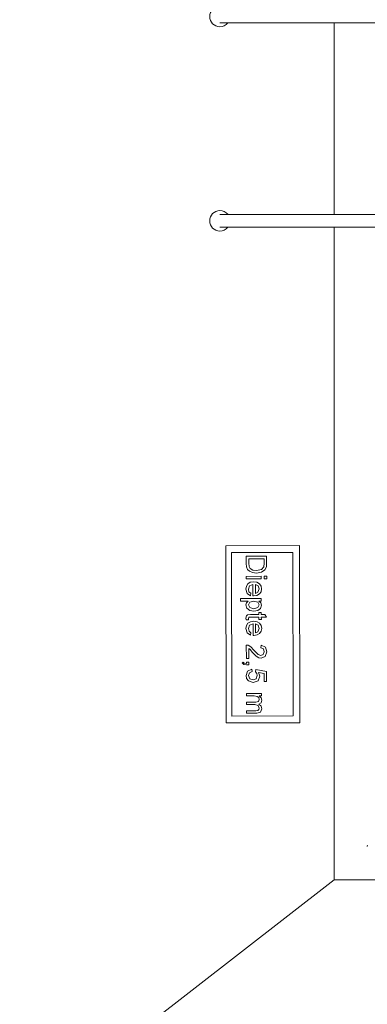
# Model space of a CAD drawing. Header units: millimetres. Extents: x 2016 to 102618, y -16590 to 68005.
# Tile 275 of 654: x 67062 to 68083, y 35419 to 38311. Entities that reach past the tile are written whole.
import ezdxf

# ---------------------------------------------------------------- set-up
doc = ezdxf.new("R2010")
doc.units = ezdxf.units.MM
for name, color, linetype, lineweight in [('A-FLOR', 192, 'Continuous', 13), ('A-GENM', 13, 'Continuous', 13), ('Q-SPCQ', 91, 'Continuous', 13)]:
    doc.layers.add(name, color=color, linetype=linetype, lineweight=lineweight)

# ---------------------------------------------------------------- blocks, each defined once
blk = doc.blocks.new('43_VCS_SE_goot_rooster_schuin - 28_VCS_RVS wand-gootrooster 25000mm-4108942-00 Begane grond')
at = {"layer": 'Q-SPCQ'}
for p, q in [((-10915.6, -144.1), (-10917.3, -145.8)), ((-10917.3, -145.8), (-10917.3, -147.1))]:
    blk.add_line(p, q, dxfattribs=at)
blk = doc.blocks.new('72_VCS_SE_basintrap - basintrap-V274-00 Begane grond')
at = {"layer": 'A-GENM', "lineweight": 5}
for p, q in [((372, 0), (-372, 0)), ((-319, -49.6), (-319, -387.1)), ((-319, -49.6), (-318.7, -52.2)), ((-281.3, -52.2), (-281, -49.6)), ((-281, -387.1), (-281, -49.6)), ((281, -39.7), (281, -385.1)), ((319, -385.1), (319, -39.7)), ((-319, -127.9), (-319, -466.5)), ((-281, -466.5), (-281, -127.9)), ((281, -126.8), (281, -466)), ((319, -466), (319, -126.8)), ((-319, -466.5), (-319, -747.6)), ((-281, -747.6), (-281, -466.5)), ((281, -466), (281, -750)), ((319, -750), (319, -466)), ((-319, -747.6), (-319, -831)), ((-281, -797.3), (-281, -747.6)), ((281, -750), (281, -831)), ((319, -798.6), (319, -750))]:
    blk.add_line(p, q, dxfattribs=at)
at = {"layer": 'A-GENM', "lineweight": 5, "flags": 128}
for points in [[(-319, -28.5), (-319, -27.7), (-318.9, -26.9), (-318.9, -26.2), (-318.8, -25.4), (-318.6, -24.7), (-318.5, -23.9), (-318.3, -23.2), (-318, -22.5), (-317.8, -21.8), (-317.5, -21.1), (-317.2, -20.4), (-316.9, -19.7), (-316.5, -19), (-316.1, -18.4), (-315.7, -17.7), (-315.2, -17.1), (-314.8, -16.5), (-314.3, -15.9), (-313.8, -15.4), (-313.2, -14.8), (-312.7, -14.3), (-312.1, -13.8), (-311.5, -13.3), (-310.9, -12.9), (-310.3, -12.5), (-309.6, -12.1), (-309, -11.7), (-308.3, -11.4), (-307.6, -11), (-306.9, -10.7), (-306.2, -10.5), (-305.4, -10.3), (-304.7, -10), (-304, -9.9), (-303.2, -9.7), (-302.5, -9.6), (-301.7, -9.5), (-301, -9.5), (-300.2, -9.5), (-300, -9.5)], [(-319, -127.9), (-319, -123.9), (-319, -119.9), (-319, -116), (-319, -112), (-319, -108.1), (-319, -104.2), (-319, -100.4), (-319, -96.6), (-319, -92.8), (-319, -89.2), (-319, -85.5), (-319, -82), (-319, -78.5), (-319, -75.1), (-319, -71.7), (-319, -68.5), (-319, -65.4), (-319, -62.3), (-319, -59.4), (-319, -56.6), (-319, -53.8), (-319, -51.2), (-319, -48.8), (-319, -46.4), (-319, -44.2), (-319, -42.1), (-319, -40.2), (-319, -38.4), (-319, -36.7), (-319, -35.2), (-319, -33.8), (-319, -32.6), (-319, -31.6), (-319, -30.7), (-319, -29.9), (-319, -29.3), (-319, -28.9), (-319, -28.6), (-319, -28.5), (-319, -28.5)], [(-319, -28.5), (-319, -28.5), (-319, -28.8), (-319, -29.2), (-319, -29.7), (-319, -30.4), (-319, -31.3), (-319, -32.3), (-319, -33.5), (-319, -34.8), (-319, -36.3), (-319, -37.9), (-319, -39.7), (-319, -41.6), (-319, -43.6), (-319, -45.8), (-319, -48.1), (-319, -49.6)], [(-300, -9.5), (-299.2, -9.5), (-298.5, -9.5), (-297.7, -9.6), (-297, -9.7), (-296.2, -9.8), (-295.5, -10), (-294.7, -10.2), (-294, -10.4), (-293.3, -10.7), (-292.6, -11), (-291.9, -11.3), (-291.2, -11.6), (-290.6, -12), (-289.9, -12.4), (-289.3, -12.8), (-288.7, -13.2), (-288.1, -13.7), (-287.5, -14.2), (-286.9, -14.7), (-286.4, -15.2), (-285.9, -15.8), (-285.4, -16.3), (-284.9, -16.9), (-284.4, -17.6), (-284, -18.2), (-283.6, -18.8), (-283.2, -19.5), (-282.9, -20.2), (-282.6, -20.9), (-282.3, -21.6), (-282, -22.3), (-281.8, -23), (-281.6, -23.7), (-281.4, -24.5), (-281.3, -25.2), (-281.2, -26), (-281.1, -26.7), (-281, -27.5), (-281, -28.2), (-281, -28.5)], [(-281, -49.6), (-281, -47.2), (-281, -45), (-281, -42.8), (-281, -40.8), (-281, -39), (-281, -37.3), (-281, -35.7), (-281, -34.3), (-281, -33), (-281, -31.9), (-281, -31), (-281, -30.1), (-281, -29.5), (-281, -29), (-281, -28.7), (-281, -28.5), (-281, -28.5)], [(-281, -28.5), (-281, -28.5), (-281, -28.8), (-281, -29.2), (-281, -29.7), (-281, -30.4), (-281, -31.3), (-281, -32.3), (-281, -33.5), (-281, -34.8), (-281, -36.3), (-281, -37.9), (-281, -39.7), (-281, -41.6), (-281, -43.6), (-281, -45.8), (-281, -48.1), (-281, -50.6), (-281, -53.1), (-281, -55.8), (-281, -58.6), (-281, -61.5), (-281, -64.5), (-281, -67.6), (-281, -70.8), (-281, -74.2), (-281, -77.5), (-281, -81), (-281, -84.6), (-281, -88.2), (-281, -91.8), (-281, -95.6), (-281, -99.4), (-281, -103.2), (-281, -107.1), (-281, -111), (-281, -114.9), (-281, -118.8), (-281, -122.8), (-281, -126.8), (-281, -127.9)], [(281, -26.8), (281, -26), (281.1, -25.3), (281.1, -24.5), (281.2, -23.8), (281.4, -23), (281.5, -22.3), (281.7, -21.5), (282, -20.8), (282.2, -20.1), (282.5, -19.4), (282.8, -18.7), (283.1, -18), (283.5, -17.4), (283.9, -16.7), (284.3, -16.1), (284.8, -15.5), (285.2, -14.9), (285.7, -14.3), (286.2, -13.7), (286.8, -13.2), (287.3, -12.6), (287.9, -12.2), (288.5, -11.7), (289.1, -11.2), (289.7, -10.8), (290.4, -10.4), (291, -10), (291.7, -9.7), (292.4, -9.4), (293.1, -9.1), (293.8, -8.8), (294.6, -8.6), (295.3, -8.4), (296, -8.2), (296.8, -8.1), (297.5, -8), (298.3, -7.9), (299, -7.8), (299.8, -7.8), (300, -7.8)], [(281, -126.8), (281, -122.8), (281, -118.8), (281, -114.8), (281, -110.9), (281, -106.9), (281, -103), (281, -99.2), (281, -95.3), (281, -91.6), (281, -87.9), (281, -84.2), (281, -80.6), (281, -77.1), (281, -73.7), (281, -70.3), (281, -67.1), (281, -63.9), (281, -60.9), (281, -57.9), (281, -55.1), (281, -52.3), (281, -49.7), (281, -47.2), (281, -44.9), (281, -42.7), (281, -40.6), (281, -38.6), (281, -36.8), (281, -35.1), (281, -33.6), (281, -32.2), (281, -31), (281, -29.9), (281, -29), (281, -28.3), (281, -27.7), (281, -27.2), (281, -26.9), (281, -26.8), (281, -26.8)], [(281, -26.8), (281, -26.9), (281, -27.1), (281, -27.5), (281, -28.1), (281, -28.8), (281, -29.7), (281, -30.7), (281, -31.9), (281, -33.2), (281, -34.7), (281, -36.3), (281, -38.1), (281, -39.7)], [(300, -7.8), (300.8, -7.8), (301.5, -7.9), (302.3, -7.9), (303, -8), (303.8, -8.2), (304.5, -8.3), (305.3, -8.5), (306, -8.8), (306.7, -9), (307.4, -9.3), (308.1, -9.6), (308.8, -9.9), (309.4, -10.3), (310.1, -10.7), (310.7, -11.1), (311.3, -11.6), (311.9, -12), (312.5, -12.5), (313.1, -13), (313.6, -13.6), (314.1, -14.1), (314.6, -14.7), (315.1, -15.3), (315.6, -15.9), (316, -16.5), (316.4, -17.2), (316.8, -17.8), (317.1, -18.5), (317.4, -19.2), (317.7, -19.9), (318, -20.6), (318.2, -21.4), (318.4, -22.1), (318.6, -22.8), (318.7, -23.6), (318.8, -24.3), (318.9, -25.1), (319, -25.8), (319, -26.6), (319, -26.8)], [(319, -39.7), (319, -37.8), (319, -36.1), (319, -34.4), (319, -33), (319, -31.7), (319, -30.5), (319, -29.5), (319, -28.7), (319, -28), (319, -27.4), (319, -27.1), (319, -26.9), (319, -26.8)], [(319, -26.8), (319, -26.9), (319, -27.1), (319, -27.5), (319, -28.1), (319, -28.8), (319, -29.7), (319, -30.7), (319, -31.9), (319, -33.2), (319, -34.7), (319, -36.3), (319, -38.1), (319, -40), (319, -42.1), (319, -44.3), (319, -46.6), (319, -49), (319, -51.6), (319, -54.3), (319, -57.1), (319, -60.1), (319, -63.1), (319, -66.2), (319, -69.4), (319, -72.8), (319, -76.2), (319, -79.7), (319, -83.2), (319, -86.9), (319, -90.6), (319, -94.3), (319, -98.1), (319, -102), (319, -105.9), (319, -109.8), (319, -113.8), (319, -117.7), (319, -121.7), (319, -125.7), (319, -126.8)], [(-300, -34.6), (-306.5, -35.5), (-312.2, -38.1), (-316.5, -42.1), (-318.7, -47), (-319, -49.6)], [(-281, -49.6), (-281.3, -47), (-283.5, -42.1), (-287.8, -38.1), (-293.5, -35.5), (-300, -34.6)], [(-319, -387.1), (-319, -389.6), (-319, -392.3), (-319, -395), (-319, -397.9), (-319, -400.8), (-319, -403.9), (-319, -407.1), (-319, -410.3), (-319, -413.7), (-319, -417.1), (-319, -420.6), (-319, -424.2), (-319, -427.9), (-319, -431.6), (-319, -435.4), (-319, -439.2), (-319, -443.1), (-319, -447), (-319, -450.9), (-319, -454.9), (-319, -458.8), (-319, -462.8), (-319, -466.5)], [(-281, -466.5), (-281, -462.5), (-281, -458.5), (-281, -454.5), (-281, -450.6), (-281, -446.6), (-281, -442.7), (-281, -438.9), (-281, -435), (-281, -431.3), (-281, -427.6), (-281, -423.9), (-281, -420.3), (-281, -416.8), (-281, -413.4), (-281, -410), (-281, -406.8), (-281, -403.6), (-281, -400.6), (-281, -397.6), (-281, -394.8), (-281, -392), (-281, -389.4), (-281, -387.1)], [(281, -385.1), (281, -387.5), (281, -390), (281, -392.7), (281, -395.4), (281, -398.3), (281, -401.3), (281, -404.4), (281, -407.6), (281, -410.9), (281, -414.3), (281, -417.8), (281, -421.3), (281, -424.9), (281, -428.6), (281, -432.4), (281, -436.1), (281, -440), (281, -443.9), (281, -447.8), (281, -451.7), (281, -455.7), (281, -459.7), (281, -463.7), (281, -466)], [(319, -466), (319, -462), (319, -458), (319, -454), (319, -450.1), (319, -446.1), (319, -442.2), (319, -438.4), (319, -434.5), (319, -430.8), (319, -427.1), (319, -423.4), (319, -419.8), (319, -416.3), (319, -412.9), (319, -409.5), (319, -406.3), (319, -403.1), (319, -400.1), (319, -397.1), (319, -394.3), (319, -391.5), (319, -388.9), (319, -386.4), (319, -385.1)], [(-319, -747.6), (-319, -751.7), (-319, -755.8), (-319, -759.9), (-319, -763.9), (-319, -768), (-319, -772), (-319, -775.9), (-319, -779.8), (-319, -783.7), (-319, -787.5), (-319, -791.2), (-319, -794.9), (-319, -798.5), (-319, -802), (-319, -805.4), (-319, -808.8), (-319, -812), (-319, -815.1), (-319, -818.2), (-319, -821.1), (-319, -823.9), (-319, -826.5), (-319, -829.1), (-319, -831.5), (-319, -833.8), (-319, -835.9), (-319, -837.9), (-319, -839.8), (-319, -841.5), (-319, -843), (-319, -844.4), (-319, -845.7), (-319, -846.8), (-319, -847.7), (-319, -848.5), (-319, -849.1), (-319, -849.6), (-319, -849.9), (-319, -850), (-319, -850)], [(-281, -850), (-281, -849.9), (-281, -849.7), (-281, -849.3), (-281, -848.7), (-281, -848), (-281, -847.1), (-281, -846), (-281, -844.8), (-281, -843.4), (-281, -841.9), (-281, -840.2), (-281, -838.4), (-281, -836.5), (-281, -834.4), (-281, -832.1), (-281, -829.7), (-281, -827.2), (-281, -824.6), (-281, -821.8), (-281, -818.9), (-281, -816), (-281, -812.9), (-281, -809.6), (-281, -806.3), (-281, -802.9), (-281, -799.4), (-281, -795.9), (-281, -792.2), (-281, -788.5), (-281, -784.7), (-281, -780.9), (-281, -777), (-281, -773), (-281, -769), (-281, -765), (-281, -761), (-281, -756.9), (-281, -752.8), (-281, -748.7), (-281, -747.6)], [(281, -750), (281, -754), (281, -758), (281, -762), (281, -765.9), (281, -769.9), (281, -773.8), (281, -777.6), (281, -781.5), (281, -785.2), (281, -788.9), (281, -792.6), (281, -796.2), (281, -799.7), (281, -803.1), (281, -806.5), (281, -809.7), (281, -812.9), (281, -815.9), (281, -818.9), (281, -821.7), (281, -824.5), (281, -827.1), (281, -829.6), (281, -831.9), (281, -834.1), (281, -836.2), (281, -838.2), (281, -840), (281, -841.7), (281, -843.2), (281, -844.6), (281, -845.8), (281, -846.9), (281, -847.8), (281, -848.5), (281, -849.1), (281, -849.6), (281, -849.9), (281, -850), (281, -850)], [(319, -850), (319, -849.9), (319, -849.7), (319, -849.3), (319, -848.7), (319, -848), (319, -847.1), (319, -846.1), (319, -844.9), (319, -843.6), (319, -842.1), (319, -840.5), (319, -838.7), (319, -836.8), (319, -834.7), (319, -832.5), (319, -830.2), (319, -827.8), (319, -825.2), (319, -822.5), (319, -819.7), (319, -816.7), (319, -813.7), (319, -810.6), (319, -807.4), (319, -804), (319, -800.6), (319, -797.1), (319, -793.6), (319, -789.9), (319, -786.2), (319, -782.5), (319, -778.7), (319, -774.8), (319, -770.9), (319, -767), (319, -763), (319, -759.1), (319, -755.1), (319, -751.1), (319, -750)]]:
    blk.add_lwpolyline(points, dxfattribs=at)
at = {"layer": 'A-GENM', "lineweight": 5}
for points in [[(300, -23), (297.8, -23), (293.4, -23.7), (287.5, -26.7), (283.2, -31.2), (280.9, -36.7), (280.9, -40.7), (281.3, -42.6)], [(318.7, -42.6), (319.1, -40.7), (319.1, -36.8), (316.8, -31.2), (312.5, -26.7), (306.6, -23.7), (302.2, -23), (300, -23)]]:
    blk.add_open_spline(points, degree=3, dxfattribs=at)
for points, knots in [([(281.2, -387.1), (280.9, -385.5), (281, -382), (283.2, -376.8), (287.5, -372.4), (293.4, -369.5), (297.8, -368.9), (300, -368.9)], [0.459217, 0.459217, 0.459217, 0.459217, 0.5555556, 0.6666667, 0.7777778, 0.8888889, 1, 1, 1, 1]), ([(300, -368.9), (302.2, -368.9), (306.6, -369.5), (312.5, -372.4), (316.8, -376.8), (319.1, -382.1), (319.1, -385.9), (318.8, -387.6)], [0, 0, 0, 0, 0.1111111, 0.2222222, 0.3333333, 0.4444444, 0.5507056, 0.5507056, 0.5507056, 0.5507056])]:
    blk.add_open_spline(points, degree=3, knots=knots, dxfattribs=at)
at = {"layer": 'Q-SPCQ'}
for p, q in [((375, 0), (372, 0)), ((372, 0), (372, -35)), ((375, -35), (375, 0)), ((-372, 0), (-375, 0)), ((-375, 0), (-375, -35)), ((-372, -35), (-372, 0))]:
    blk.add_line(p, q, dxfattribs=at)
for centre, start, end in [((-300, -200), 129.2259, 180), ((-300, -200), 180, 230.3999), ((-300, -200), 0, 50.7729), ((-300, -200), 309.6001, 360), ((300, -200), 129.1469, 180), ((300, -200), 180, 230.3971), ((300, -200), 0, 50.8531), ((300, -200), 309.6029, 360), ((-300, -850), 129.6569, 180), ((-300, -850), 0, 50.3431), ((300, -850), 129.6569, 180), ((300, -850), 0, 50.3431), ((-300, -850), 180, 360), ((300, -850), 180, 360)]:
    blk.add_arc(centre, 30, start, end, dxfattribs=at)
blk = doc.blocks.new('71_VCS_SE_borden_diepte 2_5 - 71_VCS_SE_borden_diepte 2_5-4243086-00 Begane grond')
at = {"layer": 'Q-SPCQ'}
for p, q in [((67883.8, 36766.3), (67667.2, 36765.8)), ((67667.2, 36765.8), (67668.4, 36245.8)), ((67884.9, 36246.3), (67883.8, 36766.3)), ((67883.9, 36766.3), (67883.8, 36766.3)), ((67883.9, 36766.3), (67885, 36246.3)), ((67863.8, 36746.2), (67683.9, 36745.8)), ((67683.9, 36745.8), (67685, 36265.8)), ((67787.2, 36735.4), (67727, 36735.3)), ((67727, 36735.3), (67727, 36713.5)), ((67734.5, 36727.8), (67779.7, 36727.9)), ((67734.6, 36714.5), (67734.5, 36727.8)), ((67779.7, 36727.9), (67779.8, 36714.8)), ((67787.3, 36714.6), (67787.2, 36735.4)), ((67864.9, 36266.2), (67863.8, 36746.2)), ((67727, 36713.5), (67728.1, 36703.8)), ((67728.1, 36703.8), (67731.1, 36696.6)), ((67731.1, 36696.6), (67736.6, 36691.1)), ((67735.7, 36704.8), (67734.6, 36714.5)), ((67738.8, 36699.2), (67735.7, 36704.8)), ((67736.6, 36691.1), (67745.4, 36687)), ((67746.3, 36694.6), (67738.8, 36699.2)), ((67757.7, 36693), (67746.3, 36694.6)), ((67771.9, 36696.2), (67757.7, 36693)), ((67778.6, 36704.1), (67771.9, 36696.2)), ((67771.9, 36687.9), (67782.2, 36695)), ((67779.8, 36714.8), (67778.6, 36704.1)), ((67782.2, 36695), (67786.5, 36703.9)), ((67786.5, 36703.9), (67787.3, 36714.6)), ((67771.4, 36676.1), (67727.1, 36676)), ((67727.1, 36676), (67727.1, 36668.4)), ((67727.1, 36668.4), (67771.4, 36668.5)), ((67745.4, 36687), (67757.6, 36685.5)), ((67757.6, 36685.5), (67771.9, 36687.9)), ((67771.4, 36668.5), (67771.4, 36676.1)), ((67779.8, 36676.1), (67779.9, 36668.6)), ((67787.4, 36676.1), (67779.8, 36676.1)), ((67779.9, 36668.6), (67787.4, 36668.6)), ((67787.4, 36668.6), (67787.4, 36676.1)), ((67727.7, 36647.4), (67726.3, 36638.5)), ((67726.3, 36638.5), (67729.7, 36625.7)), ((67732.2, 36654.2), (67727.7, 36647.4)), ((67739.3, 36658.5), (67732.2, 36654.2)), ((67733.8, 36638.4), (67737.2, 36648.1)), ((67735.4, 36631), (67733.8, 36638.4)), ((67737.2, 36648.1), (67746.9, 36652.5)), ((67748.9, 36660), (67739.3, 36658.5)), ((67746.9, 36652.5), (67747, 36618.6)), ((67758.8, 36658.6), (67748.9, 36660)), ((67754.5, 36652.5), (67762, 36648.4)), ((67754.5, 36626.1), (67754.5, 36652.5)), ((67766.2, 36654.2), (67758.8, 36658.6)), ((67764.9, 36639.1), (67761.4, 36629.2)), ((67762, 36648.4), (67764.9, 36639.1)), ((67770.8, 36647.5), (67766.2, 36654.2)), ((67772.4, 36639.1), (67770.8, 36647.5)), ((67770.9, 36630.9), (67772.4, 36639.1)), ((67771.5, 36611.1), (67710.3, 36611)), ((67710.3, 36611), (67710.3, 36603.4)), ((67710.3, 36603.4), (67733.2, 36603.5)), ((67733.2, 36603.5), (67728.3, 36598.7)), ((67729.7, 36625.7), (67739.5, 36618.8)), ((67740.4, 36626.2), (67735.4, 36631)), ((67737.6, 36600.2), (67749.1, 36603.5)), ((67739.5, 36618.8), (67740.4, 36626.2)), ((67747, 36618.6), (67749, 36618.6)), ((67749, 36618.6), (67758.9, 36620)), ((67749.1, 36603.5), (67760.9, 36600.1)), ((67761.4, 36629.2), (67754.5, 36626.1)), ((67758.9, 36620), (67766.3, 36624.3)), ((67764.1, 36603.5), (67771.5, 36603.6)), ((67770.4, 36598.3), (67764.1, 36603.5)), ((67766.3, 36624.3), (67770.9, 36630.9)), ((67771.5, 36603.6), (67771.5, 36611.1)), ((67728.3, 36598.7), (67726.4, 36592.1)), ((67726.4, 36592.1), (67729.3, 36582.6)), ((67729.3, 36582.6), (67737.6, 36575.7)), ((67733.9, 36592.3), (67737.6, 36600.2)), ((67737.8, 36584.2), (67733.9, 36592.3)), ((67737.6, 36575.7), (67749.8, 36573.4)), ((67749.7, 36580.9), (67737.8, 36584.2)), ((67761.2, 36584.2), (67749.7, 36580.9)), ((67749.8, 36573.4), (67761.4, 36575.5)), ((67760.9, 36600.1), (67765, 36592.1)), ((67765, 36592.1), (67761.2, 36584.2)), ((67761.4, 36575.5), (67769.6, 36581.8)), ((67769.6, 36581.8), (67772.5, 36591.3)), ((67772.5, 36591.3), (67770.4, 36598.3)), ((67727.7, 36559.8), (67726.4, 36553.5)), ((67726.4, 36553.5), (67727.2, 36547.9)), ((67727.2, 36547.9), (67733.7, 36548.8)), ((67731, 36563), (67727.7, 36559.8)), ((67739.5, 36563.9), (67731, 36563)), ((67733.7, 36548.8), (67734, 36552.1)), ((67734, 36552.1), (67734.5, 36554.7)), ((67734.5, 36554.7), (67735.9, 36556)), ((67735.9, 36556), (67739.7, 36556.4)), ((67764.1, 36564), (67739.5, 36563.9)), ((67739.7, 36556.4), (67764.1, 36556.5)), ((67771.6, 36569.7), (67764.1, 36569.6)), ((67764.1, 36569.6), (67764.1, 36564)), ((67764.1, 36556.5), (67764.1, 36548.9)), ((67764.1, 36548.9), (67771.7, 36548.9)), ((67771.6, 36564), (67771.6, 36569.7)), ((67782.4, 36564), (67771.6, 36564)), ((67771.7, 36548.9), (67771.6, 36556.5)), ((67771.6, 36556.5), (67786.8, 36556.5)), ((67786.8, 36556.5), (67782.4, 36564)), ((67728, 36531.5), (67726.5, 36522.7)), ((67726.5, 36522.7), (67730, 36509.8)), ((67732.4, 36538.4), (67728, 36531.5)), ((67739.6, 36542.7), (67732.4, 36538.4)), ((67734, 36522.6), (67737.4, 36532.3)), ((67735.6, 36515.2), (67734, 36522.6)), ((67737.4, 36532.3), (67747.2, 36536.6)), ((67749.2, 36544.2), (67739.6, 36542.7)), ((67747.2, 36536.6), (67747.3, 36502.8)), ((67759.1, 36542.7), (67749.2, 36544.2)), ((67754.7, 36536.7), (67762.3, 36532.5)), ((67754.8, 36510.3), (67754.7, 36536.7)), ((67766.5, 36538.4), (67759.1, 36542.7)), ((67765.1, 36523.2), (67761.6, 36513.3)), ((67762.3, 36532.5), (67765.1, 36523.2)), ((67771.1, 36531.7), (67766.5, 36538.4)), ((67772.7, 36523.2), (67771.1, 36531.7)), ((67771.1, 36515), (67772.7, 36523.2)), ((67730, 36509.8), (67739.7, 36503)), ((67740.7, 36510.3), (67735.6, 36515.2)), ((67739.7, 36503), (67740.7, 36510.3)), ((67747.3, 36502.8), (67749.3, 36502.7)), ((67749.3, 36502.7), (67759.2, 36504.2)), ((67761.6, 36513.3), (67754.8, 36510.3)), ((67759.2, 36504.2), (67766.6, 36508.5)), ((67766.6, 36508.5), (67771.1, 36515)), ((67732.8, 36473.6), (67727.6, 36474.4)), ((67727.6, 36474.4), (67727.7, 36434.9)), ((67740.8, 36469.1), (67732.8, 36473.6)), ((67735.2, 36434.9), (67735.1, 36464.5)), ((67735.1, 36464.5), (67739, 36461.1)), ((67739, 36461.1), (67746.2, 36452.4)), ((67749.5, 36459.7), (67740.8, 36469.1)), ((67762.1, 36446.7), (67749.5, 36459.7)), ((67770.9, 36473.6), (67770, 36466.1)), ((67770, 36466.1), (67777.6, 36462.9)), ((67783.5, 36467.8), (67770.9, 36473.6)), ((67777.6, 36462.9), (67780.3, 36454.6)), ((67787.9, 36454.4), (67783.5, 36467.8)), ((67727.7, 36434.9), (67735.2, 36434.9)), ((67746.2, 36452.4), (67756.6, 36441.7)), ((67756.6, 36441.7), (67764, 36437.2)), ((67770.6, 36443.5), (67762.1, 36446.7)), ((67764, 36437.2), (67771.1, 36435.9)), ((67777.5, 36446.5), (67770.6, 36443.5)), ((67771.1, 36435.9), (67783.1, 36440.9)), ((67780.3, 36454.6), (67777.5, 36446.5)), ((67783.1, 36440.9), (67787.9, 36454.4)), ((67718.3, 36423.6), (67715.4, 36421.7)), ((67715.4, 36421.7), (67720, 36417.4)), ((67721.5, 36420.8), (67718.3, 36423.6)), ((67720, 36417.4), (67727.7, 36416)), ((67727.7, 36419.8), (67721.5, 36420.8)), ((67727.7, 36423.6), (67727.7, 36419.8)), ((67735.2, 36423.6), (67727.7, 36423.6)), ((67727.7, 36416), (67735.2, 36416.1)), ((67743.7, 36403.8), (67731.4, 36397.9)), ((67735.2, 36416.1), (67735.2, 36423.6)), ((67744.7, 36396.3), (67743.7, 36403.8)), ((67756, 36402.9), (67755, 36395.4)), ((67787.1, 36396.4), (67756, 36402.9)), ((67731.4, 36397.9), (67726.8, 36384.6)), ((67726.8, 36384.6), (67728.6, 36375.8)), ((67728.6, 36375.8), (67734.1, 36369)), ((67734.4, 36384.6), (67736.9, 36392.5)), ((67738, 36375.2), (67734.4, 36384.6)), ((67736.9, 36392.5), (67744.7, 36396.3)), ((67747.6, 36371.8), (67738, 36375.2)), ((67756.5, 36375), (67747.6, 36371.8)), ((67755, 36395.4), (67758.5, 36391.2)), ((67759.8, 36384.6), (67756.5, 36375)), ((67758.5, 36391.2), (67759.8, 36384.6)), ((67761.9, 36369.6), (67767.3, 36382.5)), ((67767.3, 36382.5), (67762.9, 36393.5)), ((67762.9, 36393.5), (67779.5, 36390.3)), ((67779.5, 36390.3), (67779.6, 36367.2)), ((67787.1, 36367.2), (67787.1, 36396.4)), ((67734.1, 36369), (67748.1, 36364.3)), ((67748.1, 36364.3), (67761.9, 36369.6)), ((67779.6, 36367.2), (67787.1, 36367.2)), ((67772.1, 36332.3), (67727.9, 36332.2)), ((67727.9, 36332.2), (67727.9, 36324.7)), ((67727.9, 36324.7), (67750.2, 36324.7)), ((67750.2, 36324.7), (67759.2, 36323.6)), ((67759.2, 36323.6), (67764, 36319.9)), ((67765.6, 36314.3), (67763.2, 36308.6)), ((67764, 36319.9), (67765.6, 36314.3)), ((67770.9, 36319.6), (67764.9, 36324.8)), ((67764.9, 36324.8), (67772.2, 36324.8)), ((67773.1, 36312.2), (67770.9, 36319.6)), ((67772.2, 36324.8), (67772.1, 36332.3)), ((67755.9, 36306.9), (67727.9, 36306.8)), ((67727.9, 36306.8), (67728, 36299.3)), ((67728, 36299.3), (67752.9, 36299.3)), ((67752.9, 36299.3), (67762.6, 36296.4)), ((67763.2, 36308.6), (67755.9, 36306.9)), ((67764.5, 36284.7), (67761.4, 36282.1)), ((67762.6, 36296.4), (67765.6, 36289)), ((67764.4, 36300.5), (67770.8, 36304.7)), ((67771, 36294.7), (67764.4, 36300.5)), ((67765.6, 36289), (67764.5, 36284.7)), ((67769.6, 36277.4), (67773.2, 36287.2)), ((67770.8, 36304.7), (67773.1, 36312.2)), ((67773.2, 36287.2), (67771, 36294.7)), ((67685, 36265.8), (67864.9, 36266.2)), ((67755.1, 36281.4), (67728, 36281.4)), ((67728, 36281.4), (67728, 36273.8)), ((67728, 36273.8), (67758.4, 36273.9)), ((67761.4, 36282.1), (67755.1, 36281.4)), ((67758.4, 36273.9), (67769.6, 36277.4)), ((67668.4, 36245.8), (67884.9, 36246.3)), ((67884.9, 36246.3), (67885, 36246.3))]:
    blk.add_line(p, q, dxfattribs=at)

msp = doc.modelspace()

# ---------------------------------------------------------------- linework, layer by layer
at = {"layer": 'A-FLOR'}
for p, q in [((67985, 38301), (67985, 37739)), ((67985, 37701), (67985, 35785)), ((67985, 35785), (69944.5, 35785))]:
    msp.add_line(p, q, dxfattribs=at)
at = {"layer": 'A-FLOR', "lineweight": 9}
msp.add_line((63500, 32300), (67985, 35785), dxfattribs=at)

# ---------------------------------------------------------------- block references
at = {"layer": 'Q-SPCQ', "rotation": 269.9999999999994}
msp.add_blockref('72_VCS_SE_basintrap - basintrap-V274-00 Begane grond', (68500, 38020), dxfattribs=at)
at = {"layer": 'Q-SPCQ'}
for name, p in [('71_VCS_SE_borden_diepte 2_5 - 71_VCS_SE_borden_diepte 2_5-4243086-00 Begane grond', (0, 0)), ('43_VCS_SE_goot_rooster_schuin - 28_VCS_RVS wand-gootrooster 25000mm-4108942-00 Begane grond', (79000, 36030.2))]:
    msp.add_blockref(name, p, dxfattribs=at)

doc.saveas('drawing.dxf')
